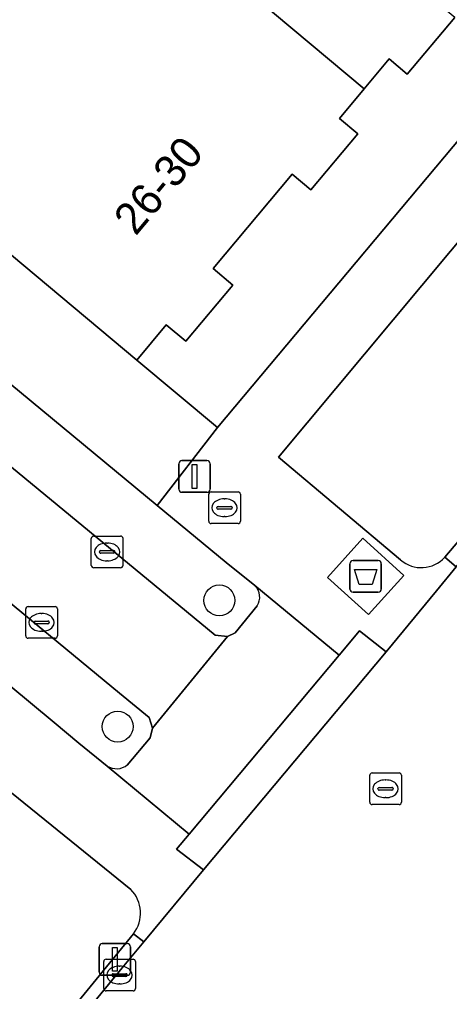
# Model space of a CAD drawing. Extents: x 162073 to 163043, y 381818 to 382561.
# Drawn here: x 162465.67 to 162479.25, y 382038.85 to 382069.57 of the extents above; entities that cross this region are included whole.
import ezdxf

# ---------------------------------------------------------------- set-up
doc = ezdxf.new("R2010")
doc.units = 0
for name, color, linetype in [('IMGEO_Afval_apart_plaats', 7, 'Continuous'), ('IMGEO_Boom', 7, 'Continuous'), ('IMGEO_Brandkraan', 7, 'Continuous'), ('IMGEO_Erf', 7, 'Continuous'), ('IMGEO_Groenvoorziening', 7, 'Continuous'), ('IMGEO_Kolk', 7, 'Continuous'), ('IMGEO_Lichtmast', 7, 'Continuous'), ('IMGEO_Pand', 7, 'Continuous'), ('IMGEO_Pand_nummerreeks', 7, 'Continuous'), ('IMGEO_Parkeervlak_open', 7, 'Continuous'), ('IMGEO_Rijbaan_lokaal_open', 7, 'Continuous'), ('IMGEO_Rioolput', 7, 'Continuous'), ('IMGEO_Voetpad_gesloten', 7, 'Continuous'), ('IMGEO_Voetpad_open', 7, 'Continuous')]:
    doc.layers.add(name, color=color, linetype=linetype)

msp = doc.modelspace()

# ---------------------------------------------------------------- linework, layer by layer
at = {"layer": 'IMGEO_Afval_apart_plaats'}
for p, q in [((162476.206, 382052.468), (162476.996, 382052.468)), ((162476.996, 382052.468), (162476.206, 382052.468)), ((162476.106, 382051.568), (162476.106, 382052.368)), ((162476.106, 382052.368), (162476.106, 382051.568)), ((162477.096, 382052.368), (162477.096, 382051.568)), ((162477.096, 382051.568), (162477.096, 382052.368)), ((162476.996, 382051.468), (162476.206, 382051.468)), ((162476.206, 382051.468), (162476.996, 382051.468))]:
    msp.add_line(p, q, dxfattribs=at)
msp.add_lwpolyline([(162476.249, 382052.182), (162476.953, 382052.182), (162476.804, 382051.712), (162476.398, 382051.712), (162476.249, 382052.182)], dxfattribs=at)
for centre, start, end in [((162476.206, 382052.368), 90, 180), ((162476.206, 382052.368), 90, 180), ((162476.996, 382052.368), 0, 90), ((162476.996, 382052.368), 360, 90), ((162476.206, 382051.568), 180, 270), ((162476.206, 382051.568), 180, 270), ((162476.996, 382051.568), 270, 0), ((162476.996, 382051.568), 270, 0)]:
    msp.add_arc(centre, 0.1, start, end, dxfattribs=at)
at = {"layer": 'IMGEO_Boom'}
for centre in [(162471.98, 382051.208), (162468.768, 382047.22)]:
    msp.add_circle(centre, 0.489, dxfattribs=at)
at = {"layer": 'IMGEO_Brandkraan'}
for p, q in [((162471.718, 382054.636), (162472.57, 382054.636)), ((162471.643, 382053.71), (162471.643, 382054.562)), ((162472.131, 382054.416), (162472.156, 382054.416)), ((162472.644, 382054.562), (162472.644, 382053.71)), ((162471.902, 382054.13), (162471.902, 382054.142)), ((162472.34, 382054.093), (162471.942, 382054.093)), ((162471.945, 382054.179), (162472.343, 382054.179)), ((162472.386, 382054.142), (162472.386, 382054.13)), ((162472.154, 382053.856), (162472.129, 382053.856)), ((162472.57, 382053.636), (162471.718, 382053.636))]:
    msp.add_line(p, q, dxfattribs=at)
for points in [[(162471.718, 382054.636), (162472.57, 382054.636)], [(162471.643, 382053.71), (162471.643, 382054.562)], [(162472.644, 382054.562), (162472.644, 382053.71)], [(162472.57, 382053.636), (162471.718, 382053.636)]]:
    msp.add_lwpolyline(points, dxfattribs=at)
for centre, radius, start, end in [((162471.72, 382054.56), 0.0765, 91.552, 178.448), ((162471.72, 382054.56), 0.0765, 91.552, 178.448), ((162472.568, 382054.56), 0.0765, 1.552, 88.448), ((162472.568, 382054.56), 0.0765, 1.552, 88.448), ((162471.942, 382054.139), 0.0403, 85.8775, 175.7526), ((162471.939, 382054.129), 0.0366, 178.938, 274.7102), ((162472.343, 382054.136), 0.043, 264.8664, 352.4533), ((162472.347, 382054.141), 0.0386, 1.7309, 96.639), ((162471.72, 382053.712), 0.0765, 181.552, 268.448), ((162471.72, 382053.712), 0.0765, 181.552, 268.448), ((162472.568, 382053.712), 0.0765, 271.552, 358.448), ((162472.568, 382053.712), 0.0765, 271.552, 358.448)]:
    msp.add_arc(centre, radius, start, end, dxfattribs=at)
for centre, major_axis, ratio, start_param, end_param in [((162472.13, 382054.136), (-0.387, 0.002), 0.722429, 4.712389, 7.853982), ((162472.155, 382054.136), (-0.39, 0.002), 0.717154, 1.570796, 4.712389)]:
    msp.add_ellipse(centre, major_axis=major_axis, ratio=ratio, start_param=start_param, end_param=end_param, dxfattribs=at)
at = {"layer": 'IMGEO_Erf'}
msp.add_lwpolyline([(162479.415, 382069.627), (162477.918, 382067.84), (162477.347, 382068.319), (162476.559, 382067.379), (162475.772, 382066.441), (162476.352, 382065.956), (162474.865, 382064.182), (162474.278, 382064.674), (162471.781, 382061.695), (162472.408, 382061.168), (162470.923, 382059.396), (162470.304, 382059.915), (162469.37, 382058.8), (162471.924, 382056.673), (162500, 382090.184)], dxfattribs=at)
at = {"layer": 'IMGEO_Groenvoorziening'}
for points in [[(162479.102, 382052.575), (162480.341, 382054.039), (162488.295, 382063.907), (162483.808, 382067.666), (162473.845, 382055.734), (162477.706, 382052.489)], [(162469.187, 382042.076), (162465.198, 382045.303), (162455.085, 382033.133), (162459.532, 382029.275), (162467.142, 382038.068), (162469.268, 382040.671)]]:
    msp.add_lwpolyline(points, dxfattribs=at)
for centre, radius, start, end in [((162478.36, 382053.241), 0.997, 228.96, 318.0905), ((162468.398, 382041.326), 1.089, 323.0417, 43.5573)]:
    msp.add_arc(centre, radius, start, end, dxfattribs=at)
at = {"layer": 'IMGEO_Kolk'}
for p, q in [((162467.935, 382052.314), (162467.935, 382053.166)), ((162468.01, 382053.24), (162468.862, 382053.24)), ((162468.936, 382053.166), (162468.936, 382052.314)), ((162468.194, 382052.734), (162468.194, 382052.746)), ((162468.237, 382052.783), (162468.635, 382052.783)), ((162468.423, 382053.02), (162468.448, 382053.02)), ((162468.678, 382052.746), (162468.678, 382052.734)), ((162468.632, 382052.697), (162468.234, 382052.697)), ((162468.446, 382052.46), (162468.421, 382052.46)), ((162468.862, 382052.24), (162468.01, 382052.24)), ((162465.864, 382050.087), (162465.864, 382050.939)), ((162465.939, 382051.013), (162466.791, 382051.013)), ((162466.865, 382050.939), (162466.865, 382050.087)), ((162466.352, 382050.793), (162466.377, 382050.793)), ((162466.123, 382050.507), (162466.123, 382050.519)), ((162466.561, 382050.47), (162466.163, 382050.47)), ((162466.166, 382050.556), (162466.564, 382050.556)), ((162466.607, 382050.519), (162466.607, 382050.507)), ((162466.791, 382050.013), (162465.939, 382050.013)), ((162466.375, 382050.233), (162466.35, 382050.233)), ((162468.403, 382039.868), (162469.255, 382039.868)), ((162468.328, 382038.942), (162468.328, 382039.794)), ((162468.816, 382039.648), (162468.841, 382039.648)), ((162469.329, 382039.794), (162469.329, 382038.942)), ((162468.587, 382039.362), (162468.587, 382039.374)), ((162469.025, 382039.325), (162468.627, 382039.325)), ((162468.63, 382039.411), (162469.028, 382039.411)), ((162469.071, 382039.374), (162469.071, 382039.362)), ((162468.839, 382039.088), (162468.814, 382039.088)), ((162469.255, 382038.868), (162468.403, 382038.868))]:
    msp.add_line(p, q, dxfattribs=at)
for points in [[(162467.935, 382052.314), (162467.935, 382053.166)], [(162468.01, 382053.24), (162468.862, 382053.24)], [(162468.936, 382053.166), (162468.936, 382052.314)], [(162468.862, 382052.24), (162468.01, 382052.24)], [(162465.864, 382050.087), (162465.864, 382050.939)], [(162465.939, 382051.013), (162466.791, 382051.013)], [(162466.865, 382050.939), (162466.865, 382050.087)], [(162466.791, 382050.013), (162465.939, 382050.013)], [(162468.403, 382039.868), (162469.255, 382039.868)], [(162468.328, 382038.942), (162468.328, 382039.794)], [(162469.329, 382039.794), (162469.329, 382038.942)], [(162469.255, 382038.868), (162468.403, 382038.868)]]:
    msp.add_lwpolyline(points, dxfattribs=at)
for centre, radius, start, end in [((162468.012, 382053.164), 0.0765, 91.552, 178.448), ((162468.012, 382053.164), 0.0765, 91.552, 178.448), ((162468.86, 382053.164), 0.0765, 1.552, 88.448), ((162468.86, 382053.164), 0.0765, 1.552, 88.448), ((162468.234, 382052.743), 0.0403, 85.8775, 175.7526), ((162468.639, 382052.745), 0.0386, 1.7309, 96.639), ((162468.231, 382052.733), 0.0366, 178.938, 274.7102), ((162468.635, 382052.74), 0.043, 264.8664, 352.4533), ((162468.012, 382052.316), 0.0765, 181.552, 268.448), ((162468.012, 382052.316), 0.0765, 181.552, 268.448), ((162468.86, 382052.316), 0.0765, 271.552, 358.448), ((162468.86, 382052.316), 0.0765, 271.552, 358.448), ((162465.941, 382050.937), 0.0765, 91.552, 178.448), ((162465.941, 382050.937), 0.0765, 91.552, 178.448), ((162466.789, 382050.937), 0.0765, 1.552, 88.448), ((162466.789, 382050.937), 0.0765, 1.552, 88.448), ((162466.163, 382050.516), 0.0403, 85.8775, 175.7526), ((162466.16, 382050.506), 0.0366, 178.938, 274.7102), ((162466.564, 382050.513), 0.043, 264.8664, 352.4533), ((162466.568, 382050.518), 0.0386, 1.7309, 96.639), ((162465.941, 382050.089), 0.0765, 181.552, 268.448), ((162465.941, 382050.089), 0.0765, 181.552, 268.448), ((162466.789, 382050.089), 0.0765, 271.552, 358.448), ((162466.789, 382050.089), 0.0765, 271.552, 358.448), ((162468.405, 382039.792), 0.0765, 91.552, 178.448), ((162468.405, 382039.792), 0.0765, 91.552, 178.448), ((162469.253, 382039.792), 0.0765, 1.552, 88.448), ((162469.253, 382039.792), 0.0765, 1.552, 88.448), ((162468.627, 382039.371), 0.0403, 85.8775, 175.7526), ((162468.624, 382039.361), 0.0366, 178.938, 274.7102), ((162469.028, 382039.368), 0.043, 264.8664, 352.4533), ((162469.032, 382039.373), 0.0386, 1.7309, 96.639), ((162468.405, 382038.944), 0.0765, 181.552, 268.448), ((162468.405, 382038.944), 0.0765, 181.552, 268.448), ((162469.253, 382038.944), 0.0765, 271.552, 358.448), ((162469.253, 382038.944), 0.0765, 271.552, 358.448)]:
    msp.add_arc(centre, radius, start, end, dxfattribs=at)
for centre, major_axis, ratio, start_param, end_param in [((162468.422, 382052.74), (-0.387, 0.002), 0.722429, 4.712389, 7.853982), ((162468.447, 382052.74), (-0.39, 0.002), 0.717154, 1.570796, 4.712389), ((162466.351, 382050.513), (-0.387, 0.002), 0.722429, 4.712389, 7.853982), ((162466.376, 382050.513), (-0.39, 0.002), 0.717154, 1.570796, 4.712389), ((162468.815, 382039.368), (-0.387, 0.002), 0.722429, 4.712389, 7.853982), ((162468.84, 382039.368), (-0.39, 0.002), 0.717154, 1.570796, 4.712389)]:
    msp.add_ellipse(centre, major_axis=major_axis, ratio=ratio, start_param=start_param, end_param=end_param, dxfattribs=at)
at = {"layer": 'IMGEO_Lichtmast'}
for p, q in [((162470.699, 382054.725), (162470.699, 382055.525)), ((162470.699, 382055.525), (162470.699, 382054.725)), ((162470.799, 382055.625), (162471.589, 382055.625)), ((162471.589, 382055.625), (162470.799, 382055.625)), ((162471.689, 382055.525), (162471.689, 382054.725)), ((162471.689, 382054.725), (162471.689, 382055.525)), ((162471.589, 382054.625), (162470.799, 382054.625)), ((162470.799, 382054.625), (162471.589, 382054.625)), ((162468.182, 382039.461), (162468.182, 382040.261)), ((162468.182, 382040.261), (162468.182, 382039.461)), ((162468.282, 382040.361), (162469.072, 382040.361)), ((162469.072, 382040.361), (162468.282, 382040.361)), ((162469.172, 382040.261), (162469.172, 382039.461)), ((162469.172, 382039.461), (162469.172, 382040.261)), ((162469.072, 382039.361), (162468.282, 382039.361)), ((162468.282, 382039.361), (162469.072, 382039.361))]:
    msp.add_line(p, q, dxfattribs=at)
for points in [[(162471.119, 382055.5), (162471.269, 382055.5), (162471.269, 382054.75), (162471.119, 382054.75), (162471.119, 382055.5)], [(162468.602, 382040.236), (162468.752, 382040.236), (162468.752, 382039.486), (162468.602, 382039.486), (162468.602, 382040.236)]]:
    msp.add_lwpolyline(points, dxfattribs=at)
for centre, start, end in [((162470.799, 382055.525), 90, 180), ((162470.799, 382055.525), 90, 180), ((162471.589, 382055.525), 0, 90), ((162471.589, 382055.525), 360, 90), ((162470.799, 382054.725), 180, 270), ((162470.799, 382054.725), 180, 270), ((162471.589, 382054.725), 270, 0), ((162471.589, 382054.725), 270, 0), ((162468.282, 382040.261), 90, 180), ((162468.282, 382040.261), 90, 180), ((162469.072, 382040.261), 0, 90), ((162469.072, 382040.261), 360, 90), ((162468.282, 382039.461), 180, 270), ((162468.282, 382039.461), 180, 270), ((162469.072, 382039.461), 270, 0), ((162469.072, 382039.461), 270, 0)]:
    msp.add_arc(centre, 0.1, start, end, dxfattribs=at)
at = {"layer": 'IMGEO_Pand'}
for points in [[(162476.729, 382081.582), (162474.458, 382078.872), (162473.139, 382079.977), (162470.233, 382076.51), (162471.622, 382075.346), (162469.733, 382073.093), (162476.559, 382067.379), (162477.347, 382068.319), (162477.918, 382067.84), (162479.415, 382069.627), (162478.832, 382070.116), (162481.349, 382073.119), (162481.958, 382072.609), (162483.422, 382074.356), (162482.823, 382074.858), (162483.622, 382075.812)], [(162475.772, 382066.441), (162476.559, 382067.379), (162469.733, 382073.093), (162467.72, 382070.691), (162466.126, 382072.027), (162464.597, 382070.203), (162463.519, 382071.107), (162459.875, 382066.76), (162462.616, 382064.462), (162469.37, 382058.8), (162470.304, 382059.915), (162470.923, 382059.396), (162472.408, 382061.168), (162471.781, 382061.695), (162474.278, 382064.674), (162474.865, 382064.182), (162476.352, 382065.956)]]:
    msp.add_lwpolyline(points, close=True, dxfattribs=at)
at = {"layer": 'IMGEO_Parkeervlak_open'}
for points in [[(162473.102, 382051.674), (162472.195, 382052.402), (162470.012, 382054.209), (162454.086, 382067.398)], [(162451.851, 382066.605), (162452.791, 382065.831), (162470.941, 382050.857), (162471.849, 382050.106), (162472.239, 382050.07), (162472.48, 382050.184), (162473.17, 382051.039)], [(162469.072, 382046.006), (162469.79, 382046.862), (162469.865, 382047.166), (162469.758, 382047.512), (162468.83, 382048.279), (162450.661, 382063.277)], [(162448.49, 382062.448), (162449.317, 382061.748), (162465.332, 382048.537), (162466.763, 382047.35), (162467.546, 382046.701), (162468.435, 382045.974)]]:
    msp.add_lwpolyline(points, dxfattribs=at)
for centre, radius, start, end in [((162472.76, 382051.316), 0.495, 325.9697, 46.2549), ((162468.731, 382046.442), 0.553, 237.68, 308.0717)]:
    msp.add_arc(centre, radius, start, end, dxfattribs=at)
at = {"layer": 'IMGEO_Rijbaan_lokaal_open'}
for points in [[(162500, 382076.984), (162493.199, 382068.777), (162484.791, 382058.741), (162479.798, 382052.676), (162479.464, 382052.271), (162478.84, 382051.513), (162477.247, 382049.579), (162471.476, 382042.689), (162469.59, 382040.422), (162468.907, 382039.601), (162460.182, 382028.967), (162457.718, 382026.02), (162455.794, 382023.718), (162460.265, 382019.991), (162462.196, 382022.285), (162467.159, 382028.183)], [(162445.4, 382071.193), (162447.637, 382065.739), (162449.709, 382064.013), (162450.661, 382063.277), (162468.83, 382048.279), (162469.758, 382047.512), (162469.865, 382047.166), (162472.239, 382050.07), (162471.849, 382050.106), (162470.941, 382050.857), (162452.791, 382065.831), (162451.851, 382066.605), (162450.473, 382067.754), (162448.153, 382073.217)]]:
    msp.add_lwpolyline(points, dxfattribs=at)
at = {"layer": 'IMGEO_Rioolput'}
for p, q in [((162476.73, 382044.828), (162476.73, 382045.68)), ((162476.805, 382045.754), (162477.657, 382045.754)), ((162477.731, 382045.68), (162477.731, 382044.828)), ((162477.218, 382045.534), (162477.243, 382045.534)), ((162476.989, 382045.248), (162476.989, 382045.26)), ((162477.427, 382045.211), (162477.029, 382045.211)), ((162477.032, 382045.297), (162477.43, 382045.297)), ((162477.473, 382045.26), (162477.473, 382045.248)), ((162477.657, 382044.754), (162476.805, 382044.754)), ((162477.241, 382044.974), (162477.216, 382044.974))]:
    msp.add_line(p, q, dxfattribs=at)
for points in [[(162476.73, 382044.828), (162476.73, 382045.68)], [(162476.805, 382045.754), (162477.657, 382045.754)], [(162477.731, 382045.68), (162477.731, 382044.828)], [(162477.657, 382044.754), (162476.805, 382044.754)]]:
    msp.add_lwpolyline(points, dxfattribs=at)
for centre, radius, start, end in [((162476.807, 382045.678), 0.0765, 91.552, 178.448), ((162476.807, 382045.678), 0.0765, 91.552, 178.448), ((162477.655, 382045.678), 0.0765, 1.552, 88.448), ((162477.655, 382045.678), 0.0765, 1.552, 88.448), ((162477.029, 382045.257), 0.0403, 85.8775, 175.7526), ((162477.026, 382045.247), 0.0366, 178.938, 274.7102), ((162477.43, 382045.254), 0.043, 264.8664, 352.4533), ((162477.434, 382045.259), 0.0386, 1.7309, 96.639), ((162476.807, 382044.83), 0.0765, 181.552, 268.448), ((162476.807, 382044.83), 0.0765, 181.552, 268.448), ((162477.655, 382044.83), 0.0765, 271.552, 358.448), ((162477.655, 382044.83), 0.0765, 271.552, 358.448)]:
    msp.add_arc(centre, radius, start, end, dxfattribs=at)
for centre, major_axis, ratio, start_param, end_param in [((162477.217, 382045.254), (-0.387, 0.002), 0.722429, 4.712389, 7.853982), ((162477.242, 382045.254), (-0.39, 0.002), 0.717154, 1.570796, 4.712389)]:
    msp.add_ellipse(centre, major_axis=major_axis, ratio=ratio, start_param=start_param, end_param=end_param, dxfattribs=at)
at = {"layer": 'IMGEO_Voetpad_gesloten'}
msp.add_lwpolyline([(162477.808, 382051.999), (162476.51, 382053.172), (162475.393, 382051.936), (162476.691, 382050.763)], close=True, dxfattribs=at)
at = {"layer": 'IMGEO_Voetpad_open'}
for points in [[(162508.922, 382097.842), (162511.276, 382095.959), (162511.761, 382095.551), (162512.728, 382094.762), (162513.64, 382095.914), (162508.44, 382100.255), (162507.419, 382099.039), (162500, 382090.184), (162471.924, 382056.673), (162470.012, 382054.209), (162472.195, 382052.402), (162473.102, 382051.674), (162475.763, 382049.48), (162476.406, 382050.249), (162477.247, 382049.579), (162478.84, 382051.513), (162479.464, 382052.271), (162479.102, 382052.575)], [(162477.706, 382052.489), (162473.845, 382055.734), (162483.808, 382067.666), (162484.884, 382068.897), (162497.815, 382084.401), (162498.931, 382085.813), (162500, 382087.1), (162508.922, 382097.842)], [(162512.623, 382093.111), (162512, 382092.37), (162503.429, 382082.174), (162502.313, 382080.762), (162500, 382077.988), (162489.372, 382065.239), (162488.295, 382063.907), (162480.341, 382054.039), (162479.102, 382052.575), (162479.464, 382052.271), (162479.798, 382052.676), (162484.791, 382058.741), (162493.199, 382068.777), (162500, 382076.984)], [(162453.256, 382068.093), (162454.086, 382067.398), (162470.012, 382054.209), (162471.924, 382056.673), (162469.37, 382058.8), (162462.616, 382064.462), (162462.471, 382064.29)], [(162475.763, 382049.48), (162473.102, 382051.674)], [(162473.17, 382051.039), (162472.48, 382050.184), (162472.239, 382050.07), (162469.865, 382047.166), (162469.79, 382046.862), (162469.072, 382046.006)], [(162468.435, 382045.974), (162471.03, 382043.825), (162475.763, 382049.48)], [(162468.435, 382045.974), (162467.546, 382046.701), (162466.763, 382047.35), (162465.332, 382048.537), (162463.688, 382046.554), (162442.455, 382021.119), (162428.079, 382004.082), (162424.051, 381999.518)], [(162469.268, 382040.671), (162469.59, 382040.422), (162471.476, 382042.689), (162470.631, 382043.348), (162471.03, 382043.825), (162468.435, 382045.974)], [(162433.186, 381999.766), (162432.908, 382000), (162429.679, 382002.718), (162439.982, 382015.116), (162440.968, 382016.307), (162454.029, 382031.921), (162455.085, 382033.133), (162465.198, 382045.303), (162469.187, 382042.076)]]:
    msp.add_lwpolyline(points, dxfattribs=at)
for points in [[(162477.808, 382051.999), (162476.691, 382050.763), (162475.393, 382051.936), (162476.51, 382053.172)], [(162477.247, 382049.579), (162476.406, 382050.249), (162475.763, 382049.48), (162471.03, 382043.825), (162470.631, 382043.348), (162471.476, 382042.689)], [(162452.561, 382019.851), (162455.794, 382023.718), (162457.718, 382026.02), (162460.182, 382028.967), (162468.907, 382039.601), (162469.59, 382040.422), (162469.268, 382040.671), (162467.142, 382038.068), (162459.532, 382029.275), (162458.476, 382028.143), (162445.535, 382012.489), (162444.509, 382011.307), (162435.113, 382000), (162435.64, 381999.521), (162436.039, 382000), (162451.206, 382018.23)]]:
    msp.add_lwpolyline(points, close=True, dxfattribs=at)
for centre, radius, start, end in [((162478.36, 382053.241), 0.997, 228.96, 318.0905), ((162472.76, 382051.316), 0.495, 325.9697, 46.2549), ((162468.731, 382046.442), 0.553, 237.68, 308.0717), ((162468.398, 382041.326), 1.089, 323.0417, 43.5573)]:
    msp.add_arc(centre, radius, start, end, dxfattribs=at)

# ---------------------------------------------------------------- texts
at = {"layer": 'IMGEO_Pand_nummerreeks'}
msp.add_text('26-30', height=1, rotation=50.0307, dxfattribs=at).set_placement((162469.336, 382062.702))

doc.saveas('drawing.dxf')
